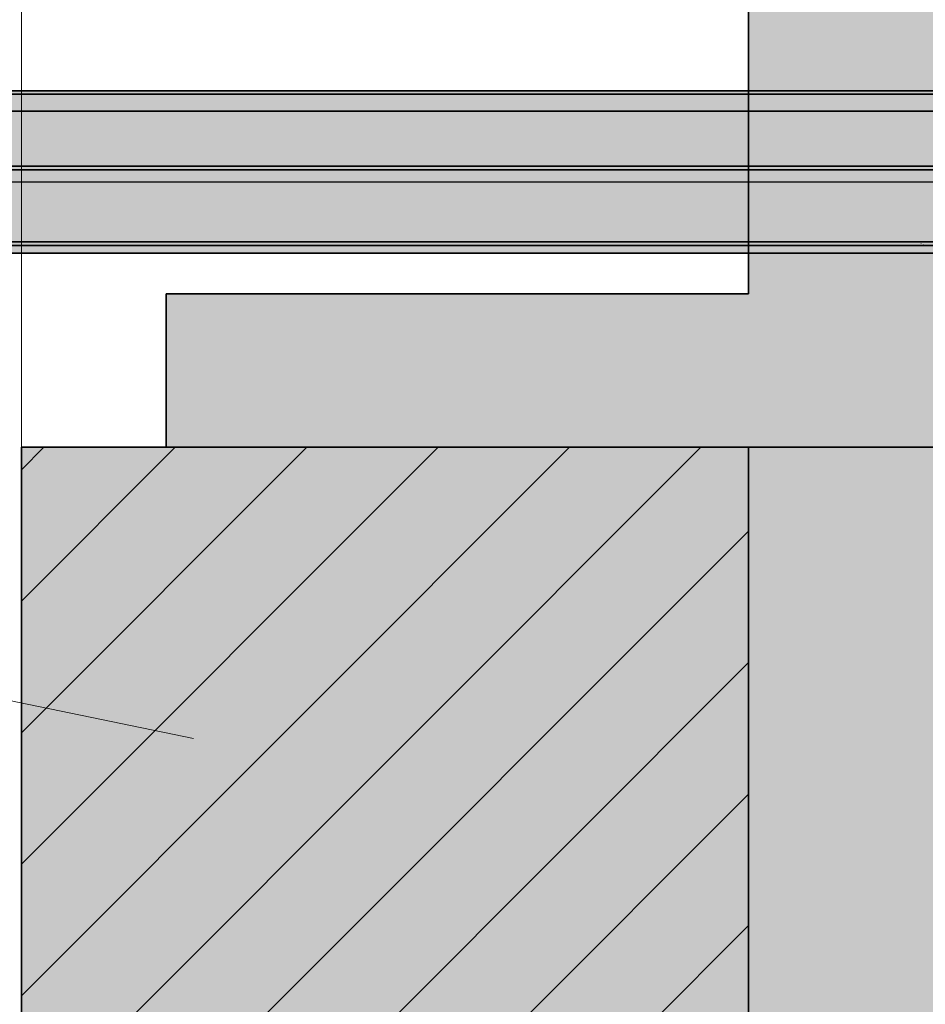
# Model space of a CAD drawing. Extents: x -459 to 541, y -543 to 550.
# Tile 371 of 577: x 92 to 107, y 352 to 368. Entities that reach past the tile are written whole.
import ezdxf
from ezdxf.lldxf.tags import DXFTag

# ---------------------------------------------------------------- set-up
doc = ezdxf.new("R2010")
doc.units = 0
doc.layers.get('0').update_dxf_attribs({"lineweight": 35})
for name, color, linetype, lineweight in [('0-Shading', 7, 'Continuous', 35), ('5_UG-ABRISS', 7, 'Continuous', 25), ('5_UG-BESTAND', 7, 'Continuous', 25), ('5_UG-STATIK', 7, 'Continuous', 25)]:
    doc.layers.add(name, color=color, linetype=linetype, lineweight=lineweight)
for name, color, linetype, lineweight, true_color in [('Ausgeblendet', 3, 'Continuous', 35, 0x00ff00), ('H_Ruecklauf', 5, 'Continuous', 35, 0x0000ff), ('H_Ruecklauf-Shading', 5, 'Continuous', 35, 0x0000ff), ('H_Vorlauf', 1, 'Continuous', 35, 0xff0000), ('H_Vorlauf-Shading', 1, 'Continuous', 35, 0xff0000)]:
    doc.layers.add(name, color=color, linetype=linetype, lineweight=lineweight, true_color=true_color)
tags = doc.linetypes.add('STRICHPUNKT2', pattern=[12.7, 6.35, -3.175, 0, -3.175]).pattern_tags.tags
tags[10:11] = [DXFTag(74, 4), DXFTag(75, 0), DXFTag(340, '0'), DXFTag(46, 0.0), DXFTag(50, 0.0), DXFTag(44, 0.0), DXFTag(45, 0.0)]
tags[8:9] = [DXFTag(74, 4), DXFTag(75, 0), DXFTag(340, '0'), DXFTag(46, 0.0), DXFTag(50, 0.0), DXFTag(44, 0.0), DXFTag(45, 0.0)]
tags[6:7] = [DXFTag(74, 4), DXFTag(75, 0), DXFTag(340, '0'), DXFTag(46, 0.0), DXFTag(50, 0.0), DXFTag(44, 0.0), DXFTag(45, 0.0)]
tags[4:5] = [DXFTag(74, 4), DXFTag(75, 0), DXFTag(340, '0'), DXFTag(46, 0.0), DXFTag(50, 0.0), DXFTag(44, 0.0), DXFTag(45, 0.0)]
tags = doc.linetypes.add('STRICHPUNKT2_S5', pattern=[0.01, 0.008, -0.001, 0, -0.001]).pattern_tags.tags
tags[10:11] = [DXFTag(74, 4), DXFTag(75, 0), DXFTag(340, '0'), DXFTag(46, 1.0), DXFTag(50, 0.0), DXFTag(44, 0.0), DXFTag(45, 0.0)]
tags[8:9] = [DXFTag(74, 4), DXFTag(75, 0), DXFTag(340, '0'), DXFTag(46, 1.0), DXFTag(50, 0.0), DXFTag(44, 0.0), DXFTag(45, 0.0)]
tags[6:7] = [DXFTag(74, 4), DXFTag(75, 0), DXFTag(340, '0'), DXFTag(46, 1.0), DXFTag(50, 0.0), DXFTag(44, 0.0), DXFTag(45, 0.0)]
tags[4:5] = [DXFTag(74, 4), DXFTag(75, 0), DXFTag(340, '0'), DXFTag(46, 1.0), DXFTag(50, 0.0), DXFTag(44, 0.0), DXFTag(45, 0.0)]
tags = doc.linetypes.add('VERDECKT2_S2', pattern=[0.0027, 0.002, -0.0007]).pattern_tags.tags
tags[6:7] = [DXFTag(74, 4), DXFTag(75, 0), DXFTag(340, '0'), DXFTag(46, 1.0), DXFTag(50, 0.0), DXFTag(44, 0.0), DXFTag(45, 0.0)]
tags[4:5] = [DXFTag(74, 4), DXFTag(75, 0), DXFTag(340, '0'), DXFTag(46, 1.0), DXFTag(50, 0.0), DXFTag(44, 0.0), DXFTag(45, 0.0)]

# ---------------------------------------------------------------- blocks, each defined once
blk = doc.blocks.new('Shading-A07ALAKV1N', base_point=(152.569, 260.296))
at = {"layer": '0-Shading', "color": 174, "true_color": 0x000090}
for points in [[(94.088, 366.575), (91.3, 366.575), (94.66, 366.537), (91.3, 366.537)], [(91.3, 366.537), (91.3, 366.533), (109.51, 366.537), (109.51, 366.533)], [(94.66, 366.537), (101.036, 366.537), (94.088, 366.575), (99.849, 366.575)], [(101.036, 366.537), (104.757, 366.537), (99.849, 366.575), (104.569, 366.575)], [(104.757, 366.537), (106.259, 366.575), (104.569, 366.575)], [(104.757, 366.537), (107.038, 366.537), (106.259, 366.575), (106.967, 366.561)], [(106.967, 366.561), (106.927, 366.575), (106.259, 366.575)], [(108.227, 366.537), (108.151, 366.575), (107.038, 366.537), (106.927, 366.575)], [(91.3, 364.176), (91.3, 364.135), (109.51, 364.176), (109.51, 364.135)]]:
    blk.add_solid(points, dxfattribs=at)
at = {"layer": '0-Shading', "color": 174, "true_color": 0x0000b0}
for points in [[(91.3, 366.533), (91.3, 366.411), (109.51, 366.533), (109.51, 366.411)], [(91.3, 364.298), (91.3, 364.176), (109.51, 364.298), (109.51, 364.176)]]:
    blk.add_solid(points, dxfattribs=at)
at = {"layer": '0-Shading', "color": 172, "true_color": 0x0000cd}
for points in [[(91.3, 366.411), (91.3, 366.217), (109.51, 366.411), (109.51, 366.217)], [(91.3, 364.492), (91.3, 364.298), (109.51, 364.492), (109.51, 364.298)]]:
    blk.add_solid(points, dxfattribs=at)
at = {"layer": '0-Shading', "color": 172, "true_color": 0x0000e4}
for points in [[(91.3, 366.217), (91.3, 365.965), (109.51, 366.217), (109.51, 365.965)], [(91.3, 364.745), (91.3, 364.492), (109.51, 364.745), (109.51, 364.492)]]:
    blk.add_solid(points, dxfattribs=at)
at = {"layer": '0-Shading', "color": 5, "true_color": 0x0000f5}
for points in [[(91.3, 365.965), (91.3, 365.67), (109.51, 365.965), (109.51, 365.67)], [(91.3, 365.039), (91.3, 364.745), (109.51, 365.039), (109.51, 364.745)]]:
    blk.add_solid(points, dxfattribs=at)
at = {"layer": '0-Shading', "color": 5, "true_color": 0x0000fd}
for points in [[(91.3, 365.67), (91.3, 365.355), (109.51, 365.67), (109.51, 365.355)], [(91.3, 365.355), (91.3, 365.039), (109.51, 365.355), (109.51, 365.039)]]:
    blk.add_solid(points, dxfattribs=at)
blk = doc.blocks.new('Shading-A07ALAKX1N', base_point=(152.549, 262.235))
at = {"layer": '0-Shading', "color": 14, "true_color": 0xb00000}
for points in [[(92.51, 366.468), (91.29, 366.59), (89.459, 366.494), (89.459, 366.59)], [(92.51, 366.468), (89.459, 366.494), (89.66, 366.468)], [(93.141, 366.468), (104.012, 366.468), (91.29, 366.59), (103.617, 366.59)], [(92.51, 366.468), (93.141, 366.468), (91.29, 366.59)], [(104.012, 366.468), (106.332, 366.59), (103.617, 366.59)], [(104.012, 366.468), (105.264, 366.468), (106.332, 366.59), (106.432, 366.535)], [(105.264, 366.468), (106.554, 366.468), (106.432, 366.535)], [(106.554, 366.468), (106.341, 366.59), (106.332, 366.59)], [(107.775, 366.523), (107.698, 366.59), (106.341, 366.59)], [(106.554, 366.468), (107.84, 366.468), (106.341, 366.59), (107.775, 366.523)], [(91.903, 364.233), (92.736, 364.233), (91.611, 364.355), (92.312, 364.355)], [(92.736, 364.233), (93.834, 364.233), (92.312, 364.355), (93.501, 364.355)], [(93.501, 364.355), (93.834, 364.233), (94.13, 364.355), (94.568, 364.233)], [(94.568, 364.233), (106.046, 364.233), (94.13, 364.355), (105.082, 364.355)], [(105.082, 364.355), (106.046, 364.233), (106.557, 364.355), (107.673, 364.233)], [(107.673, 364.233), (109.192, 364.233), (106.557, 364.355), (108.56, 364.355)]]:
    blk.add_solid(points, dxfattribs=at)
at = {"layer": '0-Shading', "color": 14, "true_color": 0x900000}
for points in [[(91.29, 366.59), (103.617, 366.59), (91.163, 366.631), (103.409, 366.631)], [(103.617, 366.59), (104.185, 366.631), (103.409, 366.631)], [(103.617, 366.59), (106.332, 366.59), (104.185, 366.631), (106.332, 366.59)], [(106.332, 366.59), (106.211, 366.631), (104.185, 366.631)], [(107.698, 366.59), (107.614, 366.631), (106.332, 366.59), (106.211, 366.631)], [(91.903, 364.233), (92.092, 364.191), (92.736, 364.233), (93.046, 364.191)], [(93.046, 364.191), (93.976, 364.191), (92.736, 364.233), (93.834, 364.233)], [(93.976, 364.191), (94.806, 364.191), (93.834, 364.233), (94.568, 364.233)], [(94.806, 364.191), (106.404, 364.191), (94.568, 364.233), (106.046, 364.233)], [(107.673, 364.233), (106.046, 364.233), (108.142, 364.191), (106.404, 364.191)]]:
    blk.add_solid(points, dxfattribs=at)
at = {"layer": '0-Shading', "color": 12, "true_color": 0xcd0000}
for points in [[(90.37, 366.384), (94.235, 366.274), (89.66, 366.468), (92.51, 366.468)], [(91.306, 366.274), (94.235, 366.274), (90.37, 366.384)], [(94.235, 366.274), (95.409, 366.274), (92.51, 366.468), (93.141, 366.468)], [(95.409, 366.274), (104.566, 366.274), (93.141, 366.468), (104.012, 366.468)], [(105.264, 366.468), (104.012, 366.468), (104.316, 366.361)], [(104.566, 366.274), (105.264, 366.468), (104.316, 366.361)], [(104.566, 366.274), (106.861, 366.274), (105.264, 366.468), (106.554, 366.468)], [(108.03, 366.274), (107.84, 366.468), (106.861, 366.274), (106.554, 366.468)], [(92.312, 364.355), (93.501, 364.355), (91.803, 364.549), (93, 364.549)], [(93.501, 364.355), (94.13, 364.355), (93, 364.549), (93.523, 364.549)], [(94.13, 364.355), (105.082, 364.355), (93.523, 364.549), (103.576, 364.549)], [(105.082, 364.355), (106.557, 364.355), (103.576, 364.549), (104.872, 364.549)], [(104.872, 364.549), (107.714, 364.489), (106.538, 364.549)], [(104.872, 364.549), (106.557, 364.355), (107.714, 364.489), (108.56, 364.355)], [(107.714, 364.489), (107.34, 364.549), (106.538, 364.549)]]:
    blk.add_solid(points, dxfattribs=at)
at = {"layer": '0-Shading', "color": 12, "true_color": 0xe40000}
for points in [[(92.364, 366.021), (92.788, 366.021), (90.471, 366.274), (90.809, 366.274)], [(90.809, 366.274), (92.788, 366.021), (91.306, 366.274), (93.556, 366.021)], [(93.556, 366.021), (96.348, 366.021), (91.306, 366.274), (94.235, 366.274)], [(96.348, 366.021), (97.938, 366.021), (94.235, 366.274), (95.409, 366.274)], [(97.938, 366.021), (105.242, 366.021), (95.409, 366.274), (104.566, 366.274)], [(105.629, 366.021), (104.566, 366.274), (105.101, 366.074)], [(105.629, 366.021), (107.232, 366.021), (104.566, 366.274), (106.861, 366.274)], [(108.256, 366.021), (108.03, 366.274), (107.232, 366.021), (106.861, 366.274)], [(105.242, 366.021), (105.629, 366.021), (105.101, 366.074)], [(91.803, 364.549), (93, 364.549), (91.242, 364.801), (92.364, 364.801)], [(93, 364.549), (93.523, 364.549), (92.364, 364.801), (92.788, 364.801)], [(93.523, 364.549), (103.576, 364.549), (92.788, 364.801), (101.631, 364.801)], [(103.576, 364.549), (104.872, 364.549), (101.631, 364.801), (102.733, 364.801)], [(106.619, 364.654), (102.733, 364.801), (106.538, 364.549), (102.929, 364.778)], [(102.733, 364.801), (106.619, 364.654), (105.137, 364.801)], [(102.929, 364.778), (104.872, 364.549), (106.538, 364.549)], [(106.619, 364.654), (105.615, 364.801), (105.137, 364.801)], [(107.34, 364.549), (108.514, 364.549), (105.615, 364.801), (107.205, 364.801)], [(106.619, 364.654), (106.538, 364.549), (107.34, 364.549)]]:
    blk.add_solid(points, dxfattribs=at)
at = {"layer": '0-Shading', "color": 1, "true_color": 0xf50000}
for points in [[(90.9, 365.926), (94.583, 365.727), (90.912, 366.021), (92.364, 366.021)], [(94.583, 365.727), (95.136, 365.727), (92.364, 366.021), (92.788, 366.021)], [(92.788, 366.021), (95.136, 365.727), (93.556, 366.021), (96.256, 365.727)], [(96.256, 365.727), (98.705, 365.727), (93.556, 366.021), (96.348, 366.021)], [(98.705, 365.727), (100.557, 365.727), (96.348, 366.021), (97.938, 366.021)], [(100.557, 365.727), (105.994, 365.727), (97.938, 366.021), (105.242, 366.021)], [(105.994, 365.727), (105.629, 366.021), (105.242, 366.021)], [(107.529, 365.808), (107.232, 366.021), (105.629, 366.021)], [(105.994, 365.727), (107.642, 365.727), (105.629, 366.021), (107.529, 365.808)], [(90.875, 365.727), (94.583, 365.727), (90.9, 365.926)], [(92.788, 364.801), (101.631, 364.801), (91.975, 365.095), (99.38, 365.095)], [(101.631, 364.801), (102.733, 364.801), (99.38, 365.095), (100.284, 365.095)], [(100.284, 365.095), (102.733, 364.801), (102.25, 365.095), (105.137, 364.801)], [(105.137, 364.801), (105.615, 364.801), (102.25, 365.095), (103.502, 365.095)], [(105.615, 364.801), (107.205, 364.801), (103.502, 365.095), (105.353, 365.095)], [(107.205, 364.801), (108.187, 364.801), (105.353, 365.095), (107.519, 365.095)], [(91.762, 365.045), (92.364, 364.801), (92.389, 364.946), (92.788, 364.801)]]:
    blk.add_solid(points, dxfattribs=at)
at = {"layer": '0-Shading', "color": 1, "true_color": 0xfd0000}
for points in [[(90.856, 365.523), (91.14, 365.411), (94.583, 365.727), (96.976, 365.411)], [(90.856, 365.523), (94.583, 365.727), (90.875, 365.727)], [(96.976, 365.411), (97.693, 365.411), (94.583, 365.727), (95.136, 365.727)], [(95.136, 365.727), (97.693, 365.411), (96.256, 365.727), (99.221, 365.411)], [(99.221, 365.411), (101.145, 365.411), (96.256, 365.727), (98.705, 365.727)], [(101.145, 365.411), (103.086, 365.411), (98.705, 365.727), (100.557, 365.727)], [(103.086, 365.411), (106.77, 365.411), (100.557, 365.727), (105.994, 365.727)], [(108.062, 365.411), (107.642, 365.727), (106.77, 365.411), (105.994, 365.727)], [(91.975, 365.095), (99.38, 365.095), (91.14, 365.411), (96.976, 365.411)], [(99.38, 365.095), (100.284, 365.095), (96.976, 365.411), (97.693, 365.411)], [(97.693, 365.411), (100.284, 365.095), (99.221, 365.411), (102.25, 365.095)], [(102.25, 365.095), (103.502, 365.095), (99.221, 365.411), (101.145, 365.411)], [(103.502, 365.095), (105.353, 365.095), (101.145, 365.411), (103.086, 365.411)], [(105.353, 365.095), (107.519, 365.095), (103.086, 365.411), (106.77, 365.411)], [(108.465, 365.095), (108.062, 365.411), (107.519, 365.095), (106.77, 365.411)]]:
    blk.add_solid(points, dxfattribs=at)
blk = doc.blocks.new('Shading-A07ALALX1N', base_point=(109.297, 365.109))
at = {"layer": 'H_Vorlauf-Shading', "color": 14, "true_color": 0x900000}
for points in [[(102.363, 366.259), (102.168, 366.298), (87.784, 366.259), (87.192, 366.298)], [(105.473, 366.259), (105.359, 366.298), (102.363, 366.259), (102.168, 366.298)], [(106.961, 366.259), (106.883, 366.298), (105.473, 366.259), (105.359, 366.298)], [(107.932, 366.259), (107.874, 366.298), (106.961, 366.259), (106.883, 366.298)], [(92.471, 364.012), (92.381, 364.051), (91.259, 364.012), (91.19, 364.051)], [(95.2, 364.012), (95.067, 364.051), (92.471, 364.012), (92.381, 364.051)], [(104.556, 364.012), (104.556, 364.051), (95.2, 364.012), (95.067, 364.051)], [(107.687, 364.012), (107.693, 364.051), (104.556, 364.012), (104.556, 364.051)]]:
    blk.add_solid(points, dxfattribs=at)
at = {"layer": 'H_Vorlauf-Shading', "color": 14, "true_color": 0xb00000}
for points in [[(102.732, 366.145), (102.363, 366.259), (88.927, 366.145), (87.784, 366.259)], [(105.681, 366.145), (105.473, 366.259), (102.732, 366.145), (102.363, 366.259)], [(107.094, 366.145), (106.961, 366.259), (105.681, 366.145), (105.473, 366.259)], [(108.018, 366.145), (107.932, 366.259), (107.094, 366.145), (106.961, 366.259)], [(95.067, 364.051), (94.755, 364.165), (92.381, 364.051), (92.196, 364.165)], [(104.556, 364.051), (103.964, 364.165), (95.067, 364.051), (94.755, 364.165)], [(107.693, 364.051), (107.512, 364.165), (104.556, 364.051), (103.964, 364.165)]]:
    blk.add_solid(points, dxfattribs=at)
at = {"layer": 'H_Vorlauf-Shading', "color": 12, "true_color": 0xcd0000}
for points in [[(103.252, 365.963), (102.732, 366.145), (90.543, 365.963), (88.927, 366.145)], [(105.968, 365.963), (105.681, 366.145), (103.252, 365.963), (102.732, 366.145)], [(107.273, 365.963), (107.094, 366.145), (105.968, 365.963), (105.681, 366.145)], [(94.755, 364.165), (94.285, 364.346), (92.196, 364.165), (91.928, 364.346)], [(103.964, 364.165), (102.821, 364.346), (94.755, 364.165), (94.285, 364.346)], [(107.512, 364.165), (107.154, 364.346), (103.964, 364.165), (102.821, 364.346)]]:
    blk.add_solid(points, dxfattribs=at)
at = {"layer": 'H_Vorlauf-Shading', "color": 12, "true_color": 0xe40000}
for points in [[(92.523, 365.726), (90.543, 365.963), (90.93, 365.726), (90.383, 365.963)], [(103.885, 365.726), (103.252, 365.963), (92.523, 365.726), (90.543, 365.963)], [(106.316, 365.726), (105.968, 365.963), (103.885, 365.726), (103.252, 365.963)], [(107.484, 365.726), (107.273, 365.963), (106.316, 365.726), (105.968, 365.963)], [(94.285, 364.346), (93.69, 364.583), (91.928, 364.346), (91.596, 364.583)], [(102.821, 364.346), (101.205, 364.583), (94.285, 364.346), (93.69, 364.583)], [(107.154, 364.346), (106.644, 364.583), (102.821, 364.346), (101.205, 364.583)], [(108.075, 364.346), (107.805, 364.583), (107.154, 364.346), (106.644, 364.583)]]:
    blk.add_solid(points, dxfattribs=at)
at = {"layer": 'H_Vorlauf-Shading', "color": 1, "true_color": 0xf50000}
for points in [[(94.731, 365.451), (92.523, 365.726), (91.581, 365.451), (90.93, 365.726)], [(104.59, 365.451), (103.885, 365.726), (94.731, 365.451), (92.523, 365.726)], [(106.7, 365.451), (106.316, 365.726), (104.59, 365.451), (103.885, 365.726)], [(107.714, 365.451), (107.484, 365.726), (106.7, 365.451), (106.316, 365.726)], [(93.69, 364.583), (93.009, 364.859), (91.596, 364.583), (91.222, 364.859)], [(101.205, 364.583), (99.225, 364.859), (93.69, 364.583), (93.009, 364.859)], [(106.644, 364.583), (106.018, 364.859), (101.205, 364.583), (99.225, 364.859)], [(107.805, 364.583), (107.471, 364.859), (106.644, 364.583), (106.018, 364.859)]]:
    blk.add_solid(points, dxfattribs=at)
at = {"layer": 'H_Vorlauf-Shading', "color": 1, "true_color": 0xfd0000}
for points in [[(97.017, 365.155), (94.731, 365.451), (92.29, 365.155), (91.581, 365.451)], [(105.317, 365.155), (104.59, 365.451), (97.017, 365.155), (94.731, 365.451)], [(107.093, 365.155), (106.7, 365.451), (105.317, 365.155), (104.59, 365.451)], [(107.948, 365.155), (107.714, 365.451), (107.093, 365.155), (106.7, 365.451)], [(93.009, 364.859), (92.29, 365.155), (91.222, 364.859), (90.831, 365.155)], [(99.225, 364.859), (97.017, 365.155), (93.009, 364.859), (92.29, 365.155)], [(106.018, 364.859), (105.317, 365.155), (99.225, 364.859), (97.017, 365.155)], [(107.471, 364.859), (107.093, 365.155), (106.018, 364.859), (105.317, 365.155)]]:
    blk.add_solid(points, dxfattribs=at)
blk = doc.blocks.new('Shading-A07ALALZ1N', base_point=(108.765, 366.298))
at = {"layer": 'H_Ruecklauf-Shading', "color": 174, "true_color": 0x000090}
for points in [[(103.386, 366.259), (103.191, 366.298), (90.784, 366.259), (90.192, 366.298)], [(106.116, 366.259), (106.002, 366.298), (103.386, 366.259), (103.191, 366.298)], [(107.455, 366.259), (107.376, 366.298), (106.116, 366.259), (106.002, 366.298)], [(94.805, 364.012), (94.672, 364.051), (92.076, 364.012), (91.986, 364.051)], [(107.556, 364.012), (107.556, 364.051), (94.805, 364.012), (94.672, 364.051)]]:
    blk.add_solid(points, dxfattribs=at)
at = {"layer": 'H_Ruecklauf-Shading', "color": 174, "true_color": 0x0000b0}
for points in [[(103.756, 366.145), (103.386, 366.259), (91.927, 366.145), (90.784, 366.259)], [(106.324, 366.145), (106.116, 366.259), (103.756, 366.145), (103.386, 366.259)], [(107.588, 366.145), (107.455, 366.259), (106.324, 366.145), (106.116, 366.259)], [(94.36, 364.165), (91.801, 364.165), (94.491, 364.117), (91.858, 364.13)], [(91.986, 364.051), (94.672, 364.051), (91.858, 364.13), (94.491, 364.117)], [(94.491, 364.117), (106.924, 364.165), (94.36, 364.165)], [(94.491, 364.117), (107.556, 364.051), (106.924, 364.165), (107.04, 364.15)], [(94.672, 364.051), (107.556, 364.051), (94.491, 364.117)], [(107.04, 364.15), (106.964, 364.165), (106.924, 364.165)], [(108.717, 364.051), (108.535, 364.165), (107.556, 364.051), (106.964, 364.165)]]:
    blk.add_solid(points, dxfattribs=at)
at = {"layer": 'H_Ruecklauf-Shading', "color": 172, "true_color": 0x0000cd}
for points in [[(93.235, 365.963), (91.887, 366.145), (89.988, 365.963), (89.58, 366.145)], [(93.543, 365.963), (91.927, 366.145), (93.235, 365.963), (91.887, 366.145)], [(104.275, 365.963), (103.756, 366.145), (93.543, 365.963), (91.927, 366.145)], [(106.612, 365.963), (106.324, 366.145), (104.275, 365.963), (103.756, 366.145)], [(107.766, 365.963), (107.588, 366.145), (106.612, 365.963), (106.324, 366.145)], [(94.36, 364.165), (93.89, 364.346), (91.801, 364.165), (91.533, 364.346)], [(106.924, 364.165), (105.513, 364.346), (94.36, 364.165), (93.89, 364.346)], [(106.964, 364.165), (105.821, 364.346), (106.924, 364.165), (105.513, 364.346)], [(108.535, 364.165), (108.177, 364.346), (106.964, 364.165), (105.821, 364.346)]]:
    blk.add_solid(points, dxfattribs=at)
at = {"layer": 'H_Ruecklauf-Shading', "color": 172, "true_color": 0x0000e4}
for points in [[(95.009, 365.726), (93.235, 365.963), (90.535, 365.726), (89.988, 365.963)], [(95.523, 365.726), (93.543, 365.963), (95.009, 365.726), (93.235, 365.963)], [(104.908, 365.726), (104.275, 365.963), (95.523, 365.726), (93.543, 365.963)], [(106.959, 365.726), (106.612, 365.963), (104.908, 365.726), (104.275, 365.963)], [(107.978, 365.726), (107.766, 365.963), (106.959, 365.726), (106.612, 365.963)], [(93.89, 364.346), (93.295, 364.583), (91.533, 364.346), (91.201, 364.583)], [(105.513, 364.346), (103.691, 364.583), (93.89, 364.346), (93.295, 364.583)], [(105.821, 364.346), (104.205, 364.583), (105.513, 364.346), (103.691, 364.583)], [(108.177, 364.346), (107.668, 364.583), (105.821, 364.346), (104.205, 364.583)]]:
    blk.add_solid(points, dxfattribs=at)
at = {"layer": 'H_Ruecklauf-Shading', "color": 5, "true_color": 0x0000f5}
for points in [[(97.088, 365.451), (95.009, 365.726), (91.186, 365.451), (90.535, 365.726)], [(97.731, 365.451), (95.523, 365.726), (97.088, 365.451), (95.009, 365.726)], [(105.613, 365.451), (104.908, 365.726), (97.731, 365.451), (95.523, 365.726)], [(107.343, 365.451), (106.959, 365.726), (105.613, 365.451), (104.908, 365.726)], [(108.208, 365.451), (107.978, 365.726), (107.343, 365.451), (106.959, 365.726)], [(93.295, 364.583), (92.614, 364.859), (91.201, 364.583), (90.827, 364.859)], [(103.691, 364.583), (101.582, 364.859), (93.295, 364.583), (92.614, 364.859)], [(104.205, 364.583), (102.225, 364.859), (103.691, 364.583), (101.582, 364.859)], [(107.668, 364.583), (107.041, 364.859), (104.205, 364.583), (102.225, 364.859)]]:
    blk.add_solid(points, dxfattribs=at)
at = {"layer": 'H_Ruecklauf-Shading', "color": 5, "true_color": 0x0000fd}
for points in [[(99.33, 365.155), (97.088, 365.451), (91.895, 365.155), (91.186, 365.451)], [(100.017, 365.155), (97.731, 365.451), (99.33, 365.155), (97.088, 365.451)], [(106.34, 365.155), (105.613, 365.451), (100.017, 365.155), (97.731, 365.451)], [(107.737, 365.155), (107.343, 365.451), (106.34, 365.155), (105.613, 365.451)], [(92.614, 364.859), (91.895, 365.155), (90.827, 364.859), (90.436, 365.155)], [(101.582, 364.859), (99.33, 365.155), (92.614, 364.859), (91.895, 365.155)], [(102.225, 364.859), (100.017, 365.155), (101.582, 364.859), (99.33, 365.155)], [(107.041, 364.859), (106.34, 365.155), (102.225, 364.859), (100.017, 365.155)], [(108.114, 364.859), (107.737, 365.155), (107.041, 364.859), (106.34, 365.155)]]:
    blk.add_solid(points, dxfattribs=at)
blk = doc.blocks.new('Referenz-A07ALAR41N', base_point=(-170.808, 0))
at = {"layer": '5_UG-ABRISS', "color": 0, "lineweight": 35}
blk.add_line((104.184, 349.62), (104.184, 357.083), dxfattribs=at)
at = {"layer": '5_UG-BESTAND', "color": 0, "lineweight": 13}
blk.add_line((92.447, 384.26), (92.447, 360.878), dxfattribs=at)
at = {"layer": '5_UG-BESTAND', "color": 0, "lineweight": 35}
for p, q in [((104.184, 369.334), (104.184, 363.355)), ((104.184, 363.355), (94.784, 363.355)), ((94.784, 363.355), (94.784, 360.878)), ((94.784, 360.878), (104.184, 360.878))]:
    blk.add_line(p, q, dxfattribs=at)
at = {"layer": '5_UG-BESTAND', "color": 0, "linetype": 'STRICHPUNKT2_S5', "lineweight": 13, "ltscale": 0.13}
blk.add_line((94.784, 363.355), (94.784, 363.355), dxfattribs=at)
at = {"layer": '5_UG-STATIK', "color": 0, "lineweight": 35}
for p, q in [((109.184, 360.878), (92.447, 360.878)), ((92.447, 360.878), (92.447, 340.455)), ((104.184, 360.878), (104.184, 342.157))]:
    blk.add_line(p, q, dxfattribs=at)
at = {"layer": '5_UG-STATIK', "color": 0, "lineweight": 13}
for p, q in [((92.447, 349.908), (103.416, 360.878)), ((92.447, 354.151), (99.174, 360.878)), ((92.447, 358.393), (94.931, 360.878)), ((89.854, 357.288), (95.226, 356.177)), ((92.447, 345.665), (104.184, 357.403)), ((92.447, 341.423), (104.184, 353.16))]:
    blk.add_line(p, q, dxfattribs=at)
at = {"layer": '5_UG-STATIK', "color": 0, "linetype": 'VERDECKT2_S2', "lineweight": 13, "ltscale": 0.13}
for p, q in [((92.447, 352.029), (101.295, 360.878)), ((92.447, 356.272), (97.052, 360.878)), ((92.447, 360.515), (92.81, 360.878)), ((92.447, 347.787), (104.184, 359.524)), ((92.447, 343.544), (104.184, 355.281))]:
    blk.add_line(p, q, dxfattribs=at)
at = {"layer": 'Ausgeblendet', "color": 0, "linetype": 'Continuous', "ltscale": 0.35}
for points in [[(104.184, 363.355), (104.184, 369.334), (109.184, 349.62)], [(109.184, 349.62), (104.184, 369.334), (109.184, 369.334)], [(94.784, 360.878), (94.784, 363.355), (104.184, 360.878)], [(104.184, 360.878), (94.784, 363.355), (104.184, 363.355)], [(104.184, 360.878), (104.184, 363.355), (109.184, 349.62)], [(92.447, 340.455), (92.447, 360.878), (104.184, 340.455)], [(104.184, 349.62), (92.447, 360.878), (104.184, 360.878)], [(104.184, 340.455), (92.447, 360.878), (104.184, 342.157)], [(104.184, 342.157), (92.447, 360.878), (104.184, 349.62)], [(104.184, 349.62), (104.184, 360.878), (109.184, 349.62)]]:
    blk.add_solid(points, dxfattribs=at)
blk = doc.blocks.new('Rohr - 1703-A07ALBMW1N', base_point=(59.63, 333.585))
at = {"color": 0, "linetype": 'ByBlock', "lineweight": -2, "ltscale": 0.35}
blk.add_line((89.77, 365.355), (111.34, 365.355), dxfattribs=at)
blk = doc.blocks.new('Rohr - 1703-A07ALBN21N', base_point=(59.63, 329.585))
at = {"color": 0, "linetype": 'ByBlock', "lineweight": -2, "ltscale": 0.35}
blk.add_line((91.47, 365.411), (111.022, 365.411), dxfattribs=at)
blk = doc.blocks.new('Stahlrohr nach DIN 2448-A07ALC021N', base_point=(84.962, 364.012))
at = {"color": 0, "linetype": 'ByBlock', "lineweight": -2, "ltscale": 0.35}
for p, q in [((108.765, 366.298), (84.962, 366.298)), ((84.962, 364.012), (108.765, 364.012))]:
    blk.add_line(p, q, dxfattribs=at)
at = {"color": 0, "linetype": 'STRICHPUNKT2', "lineweight": 25, "ltscale": 0.25}
blk.add_line((108.765, 365.155), (84.962, 365.155), dxfattribs=at)
blk = doc.blocks.new('Stahlrohr nach DIN 2448-A07ALC0Q1N', base_point=(84.962, 364.012))
at = {"color": 0, "linetype": 'ByBlock', "lineweight": -2, "ltscale": 0.35}
for p, q in [((109.297, 366.298), (84.962, 366.298)), ((84.962, 364.012), (109.297, 364.012))]:
    blk.add_line(p, q, dxfattribs=at)
at = {"color": 0, "linetype": 'STRICHPUNKT2', "lineweight": 25, "ltscale": 0.25}
blk.add_line((109.297, 365.155), (84.962, 365.155), dxfattribs=at)
blk = doc.blocks.new('Geometrie-A07ALC2E1N', base_point=(-101.251, 241.343))
at = {"layer": 'H_Ruecklauf', "lineweight": -2}
for p, q in [((109.51, 366.575), (91.3, 366.575)), ((91.3, 364.135), (109.51, 364.135))]:
    blk.add_line(p, q, dxfattribs=at)
blk = doc.blocks.new('Geometrie-A07ALC2G1N', base_point=(-101.131, 241.343))
at = {"layer": 'H_Vorlauf', "lineweight": -2}
for p, q in [((109.192, 366.631), (89.459, 366.631)), ((89.459, 364.191), (109.192, 364.191))]:
    blk.add_line(p, q, dxfattribs=at)

msp = doc.modelspace()

# ---------------------------------------------------------------- block references
at = {"color": 251, "lineweight": 25, "ltscale": 0.25, "true_color": 0x585858}
msp.add_blockref('Referenz-A07ALAR41N', (-170.808, 0), dxfattribs=at)
for name, p in [('Shading-A07ALAKV1N', (152.569, 260.296)), ('Shading-A07ALAKX1N', (152.549, 262.235))]:
    msp.add_blockref(name, p)
at = {"linetype": 'Continuous', "ltscale": 0.35}
for name, p in [('Geometrie-A07ALC2E1N', (-101.251, 241.343)), ('Geometrie-A07ALC2G1N', (-101.131, 241.343))]:
    msp.add_blockref(name, p, dxfattribs=at)
at = {"layer": 'H_Ruecklauf', "ltscale": 0.35}
for name, p in [('Rohr - 1703-A07ALBMW1N', (59.63, 333.585)), ('Stahlrohr nach DIN 2448-A07ALC021N', (84.962, 364.012))]:
    msp.add_blockref(name, p, dxfattribs=at)
at = {"layer": 'H_Ruecklauf'}
msp.add_blockref('Shading-A07ALALZ1N', (108.765, 366.298), dxfattribs=at)
at = {"layer": 'H_Vorlauf', "ltscale": 0.35}
for name, p in [('Rohr - 1703-A07ALBN21N', (59.63, 329.585)), ('Stahlrohr nach DIN 2448-A07ALC0Q1N', (84.962, 364.012))]:
    msp.add_blockref(name, p, dxfattribs=at)
at = {"layer": 'H_Vorlauf'}
msp.add_blockref('Shading-A07ALALX1N', (109.297, 365.109), dxfattribs=at)

doc.saveas('drawing.dxf')
